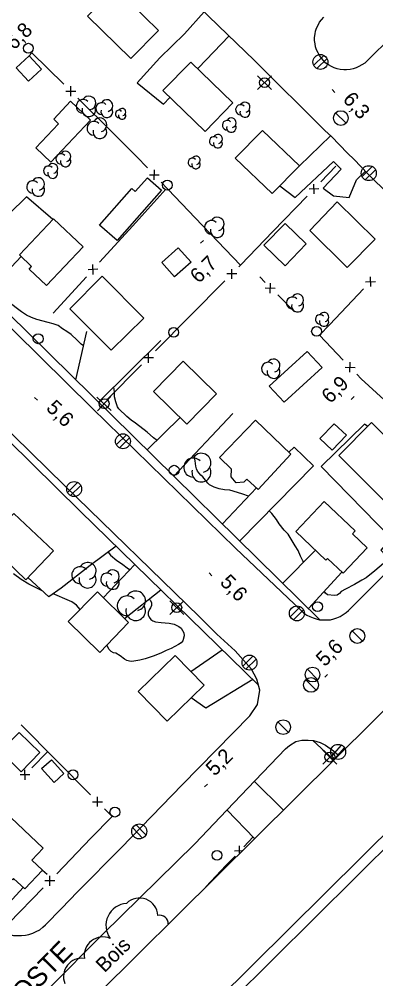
# Model space of a CAD drawing. Extents: x 381879 to 384696, y 5564785 to 5567594.
# Drawn here: x 383044.4 to 383116.8, y 5565094 to 5565288.9 of the extents above; entities that cross this region are included whole.
import ezdxf

# ---------------------------------------------------------------- set-up
doc = ezdxf.new("R2010")
doc.units = 0
for name, color, linetype in [('Niveau 19', 7, 'Continuous'), ('Niveau 2', 7, 'Continuous'), ('Niveau 21', 7, 'Continuous'), ('Niveau 22', 7, 'Continuous'), ('Niveau 3', 7, 'Continuous'), ('Niveau 31', 7, 'Continuous'), ('Niveau 36', 7, 'Continuous'), ('Niveau 37', 7, 'Continuous'), ('Niveau 44', 7, 'Continuous'), ('Niveau 60', 7, 'Continuous')]:
    doc.layers.add(name, color=color, linetype=linetype)

msp = doc.modelspace()

# ---------------------------------------------------------------- linework, layer by layer
at = {"layer": 'Niveau 19'}
for points in [[(383081.96, 5565290.37), (383077.97, 5565285.9), (383072.98, 5565281.07), (383068.4, 5565276), (383073.75, 5565271.66), (383075.04, 5565273.01)], [(383080.67, 5565278.86), (383080.81, 5565279.01), (383087.01, 5565285.48)], [(383107.65, 5565265.24), (383101.3, 5565259.1)], [(383097.34, 5565255.06), (383100.47, 5565252.68), (383108.22, 5565259.98), (383109.76, 5565258.47), (383106.1, 5565254.58), (383108.22, 5565253), (383111.43, 5565252.68), (383112.9, 5565256.27), (383114.71, 5565258.01)], [(383051.28, 5565248.2), (383045.95, 5565252.85), (383031.98, 5565239.23)], [(383037.9, 5565233.41), (383044.81, 5565240.7)], [(383055.91, 5565215.69), (383058.14, 5565225.49)], [(383060.53, 5565211.15), (383073.17, 5565223.65)], [(383070.41, 5565201.42), (383077.14, 5565207.98)], [(383075.83, 5565196.1), (383087.82, 5565208.82)], [(383115.21, 5565206.2), (383114.54, 5565206.68), (383105.71, 5565198.09), (383119.92, 5565183.49), (383117.84, 5565181.07), (383120.55, 5565178.13)], [(383089.2, 5565182.94), (383104.15, 5565198.2), (383100.23, 5565201.97), (383099.16, 5565201)], [(383092.6, 5565193.7), (383085.67, 5565186.41)], [(383064.13, 5565181.85), (383058.86, 5565177.98), (383052.96, 5565173.38), (383050.42, 5565171.59), (383046.21, 5565175.5)], [(383097.94, 5565174.34), (383104.6, 5565181.05)], [(383067.92, 5565178.15), (383061.51, 5565171.41)], [(383103.14, 5565169.23), (383109.91, 5565176.63)], [(383065.78, 5565167.21), (383073.19, 5565173)], [(383079.29, 5565156.42), (383085.65, 5565160.84)], [(383091.83, 5565154.8), (383082.31, 5565148.99), (383079.37, 5565151.09)], [(383092.14, 5565134.13), (383098.04, 5565128.31)], [(383092.21, 5565122.53), (383086.61, 5565128.31)], [(383038.56, 5565105.33), (383045.23, 5565112.57)]]:
    msp.add_lwpolyline(points, dxfattribs=at)
at = {"layer": 'Niveau 2'}
for points in [[(383057.47, 5565222.55), (383056.98, 5565222.9), (383056.22, 5565223.69), (383055, 5565224.89), (383054.13, 5565225.49), (383053.25, 5565226.01), (383052.35, 5565226.69), (383051.33, 5565227.06), (383050.29, 5565227.3), (383047.99, 5565227.92), (383046.92, 5565228.33), (383045.92, 5565228.82), (383044.92, 5565229.45), (383044.08, 5565230.11), (383041.79, 5565231.86), (383041.58, 5565232.32), (383041.24, 5565232.81), (383040.11, 5565234.66), (383039.79, 5565235.41)], [(383072.41, 5565203.37), (383071.72, 5565203.9), (383070.4, 5565205.02), (383068.06, 5565206.89), (383067.15, 5565207.48), (383066.27, 5565208.23), (383064.66, 5565209.76), (383064.42, 5565210.2), (383064.05, 5565211.22), (383063.8, 5565212.23), (383063.77, 5565213.24), (383063.61, 5565214.2)], [(383090.99, 5565192.01), (383089.84, 5565192.46), (383088.75, 5565192.8), (383087.2, 5565193.28), (383086.12, 5565193.34), (383085.01, 5565193.54), (383084, 5565193.86), (383083.08, 5565194.31), (383082.71, 5565194.71), (383081.73, 5565195.94), (383081.33, 5565196.32), (383080.65, 5565197.11), (383080.42, 5565197.59), (383080.29, 5565198.12), (383080.18, 5565199.19), (383079.86, 5565200.37)], [(383102.22, 5565178.66), (383102.02, 5565178.93), (383101.5, 5565179.87), (383101.07, 5565180.97), (383100.48, 5565181.93), (383099, 5565184.31), (383098.2, 5565185.15), (383097.23, 5565186.41), (383096.68, 5565187.29), (383095.73, 5565188.5), (383095.17, 5565189.04)], [(383062.48, 5565180.64), (383063, 5565180.08), (383064.26, 5565178.94), (383065.21, 5565178.33), (383066.62, 5565177.27), (383066.85, 5565177.03)], [(383119.48, 5565179.3), (383118.37, 5565178.34), (383116.6, 5565176.86), (383114.89, 5565175.48), (383113.99, 5565174.98), (383112.51, 5565174.1), (383110.64, 5565173.17), (383109.76, 5565172.66), (383109.42, 5565172.26), (383108.97, 5565171.96), (383108.45, 5565171.88), (383106.99, 5565171.97), (383106.6, 5565172.33), (383106.33, 5565172.72)], [(383044.84, 5565175.13), (383043.29, 5565176.24)], [(383049.2, 5565172.72), (383048.12, 5565173.3), (383046.41, 5565174.16), (383044.84, 5565175.13)], [(383056.81, 5565169.05), (383056.08, 5565169.91), (383055.14, 5565170.55), (383054.15, 5565171.01), (383051.64, 5565172.08), (383051.25, 5565172.17)], [(383070.81, 5565171.14), (383071.06, 5565170.83), (383071.28, 5565170.36), (383071.26, 5565169.85), (383071.08, 5565169.36), (383070.81, 5565168.92), (383070.63, 5565168.44), (383070.64, 5565167.93), (383070.83, 5565167.46), (383071.16, 5565166.98), (383071.58, 5565166.69), (383072.13, 5565166.53), (383073.26, 5565166.38), (383074.86, 5565166.24), (383075.92, 5565166.02), (383076.85, 5565165.58), (383077.32, 5565165.2), (383077.88, 5565164.26), (383077.89, 5565163.7), (383077.64, 5565162.66), (383077.3, 5565162.27), (383076.78, 5565161.94), (383075.28, 5565161.07), (383074.28, 5565160.69), (383073.2, 5565160.17), (383071.64, 5565159.56), (383069.99, 5565158.99), (383068.94, 5565158.73), (383067.32, 5565158.47), (383066.82, 5565158.52), (383066.3, 5565158.69), (383065.82, 5565158.95), (383064.94, 5565159.6), (383064.08, 5565160.14), (383063.59, 5565160.25), (383063.08, 5565160.5), (383062.72, 5565160.91), (383062.2, 5565161.77)]]:
    msp.add_lwpolyline(points, dxfattribs=at)
at = {"layer": 'Niveau 21'}
for points in [[(383084.8, 5565287.6), (383080.8, 5565291.5)], [(383115, 5565280.4), (383114.6, 5565280), (383114, 5565279.6), (383113.4, 5565279.3), (383112.8, 5565279), (383112.2, 5565278.8), (383111.6, 5565278.7), (383110.9, 5565278.6), (383110.3, 5565278.6), (383109.6, 5565278.7), (383109, 5565278.8), (383108.4, 5565279), (383107.8, 5565279.3), (383107.2, 5565279.6), (383106.7, 5565280), (383106.2, 5565280.5), (383105.8, 5565281), (383105.4, 5565281.5), (383105.1, 5565282.1), (383104.8, 5565282.7), (383104.6, 5565283.3), (383104.5, 5565283.9), (383104.4, 5565284.6), (383104.4, 5565285.2), (383104.5, 5565285.9), (383104.6, 5565286.5), (383104.8, 5565287.1), (383105.1, 5565287.7), (383105.4, 5565288.3), (383105.8, 5565288.8), (383106.3, 5565289.3)], [(383107.8, 5565265.1), (383106.5, 5565266.3), (383092.2, 5565280.5), (383084.8, 5565287.6)], [(383120.2, 5565285.5), (383115, 5565280.4)], [(382987.2, 5565281.06), (382989.44, 5565278.42), (383022.49, 5565246.1), (383059.26, 5565209.91), (383088.37, 5565181.5), (383101.7, 5565168.8)], [(383111.1, 5565261.7), (383107.8, 5565265.1)], [(383112.4, 5565260.4), (383111.1, 5565261.7)], [(383115.2, 5565257.5), (383112.4, 5565260.4)], [(383123.58, 5565249.24), (383119.5, 5565253.2), (383115.2, 5565257.5)], [(383114.4, 5565171.9), (383122.3, 5565179.9)], [(383111.3, 5565168.8), (383114.4, 5565171.9)], [(383101.7, 5565168.8), (383102.2, 5565168.3), (383102.8, 5565167.9), (383103.4, 5565167.6), (383104.1, 5565167.3), (383104.7, 5565167.1), (383105.4, 5565166.9), (383106.1, 5565166.9), (383106.9, 5565166.9), (383107.6, 5565166.9), (383108.3, 5565167.1), (383108.9, 5565167.3), (383109.6, 5565167.6), (383110.2, 5565168), (383110.8, 5565168.4), (383111.3, 5565168.8)], [(383056.3, 5565111.7), (383065.1, 5565120.6), (383077.5, 5565133.4), (383091.26, 5565147.46)], [(383098.5, 5565140.7), (383099.3, 5565141.4), (383100.6, 5565142.2), (383101.8, 5565142.5), (383103.1, 5565142.5), (383104.2, 5565142.4)], [(383104.2, 5565142.4), (383105.5, 5565142), (383106.6, 5565141.5), (383108.2, 5565140.3), (383109.26, 5565139.44)], [(383092.3, 5565134.3), (383098.5, 5565140.7)], [(383086.6, 5565128.3), (383092.3, 5565134.3)], [(383033.5, 5565075.2), (383050.5, 5565092.1), (383061.4, 5565103.1), (383080.1, 5565121.4), (383086.6, 5565128.3)], [(383053, 5565108.3), (383056.3, 5565111.7)], [(383049.8, 5565105), (383053, 5565108.3)], [(383039, 5565104.9), (383039.6, 5565104.4), (383040.3, 5565103.9), (383041, 5565103.5), (383041.7, 5565103.2), (383042.5, 5565103), (383043.3, 5565102.8), (383044.1, 5565102.8), (383044.9, 5565102.8), (383045.7, 5565102.9), (383046.4, 5565103), (383047.2, 5565103.3), (383047.9, 5565103.6), (383048.6, 5565104), (383049.2, 5565104.5), (383049.8, 5565105)]]:
    msp.add_lwpolyline(points, dxfattribs=at)
at = {"layer": 'Niveau 22'}
for points in [[(382989.72, 5565280.74), (382997.91, 5565272.69), (383012.71, 5565258.19), (383105.48, 5565166.92), (383105.5, 5565166.9)], [(382963, 5565271.7), (382966.05, 5565274.15), (382968.58, 5565274.75), (382971.52, 5565274.09), (382973.8, 5565272.5), (382994.02, 5565252.72), (383022.46, 5565224.72), (383053.73, 5565194.11), (383080.99, 5565167.59), (383084.55, 5565163.99)], [(383092.98, 5565153.68), (383056.83, 5565188.98), (383017.75, 5565227.43), (382988.78, 5565255.96), (382969.58, 5565274.53)], [(383091.26, 5565147.46), (383092.8, 5565149.76), (383093.26, 5565152.65), (383092.65, 5565154.9), (383091.62, 5565156.9), (383088.27, 5565160.6), (383084.55, 5565163.99)], [(383104.06, 5565142.41), (383108.28, 5565138.47)]]:
    msp.add_lwpolyline(points, dxfattribs=at)
at = {"layer": 'Niveau 3'}
for p, q in [((383107.97, 5565274.6), (383108.52, 5565274.03)), ((383081.25, 5565243.4), (383081.82, 5565243.97)), ((383047.55, 5565212.1), (383048.12, 5565211.53)), ((383111.83, 5565211.69), (383112.4, 5565212.26)), ((383082.99, 5565176.44), (383083.56, 5565175.88)), ((383106.45, 5565155.25), (383107.02, 5565155.82)), ((383082.06, 5565132.99), (383082.63, 5565133.56))]:
    msp.add_line(p, q, dxfattribs=at)
at = {"layer": 'Niveau 31'}
for points in [[(383072.7, 5565286.6), (383067.1, 5565280.9), (383058.3, 5565289.5), (383064, 5565295.2)], [(383043.82, 5565278.99), (383046.43, 5565281.44), (383048.96, 5565278.74), (383046.35, 5565276.29)], [(383087.8, 5565271.9), (383082.2, 5565266.1), (383073.6, 5565274.4), (383079.3, 5565280.2)], [(383058.93, 5565268.37), (383050.85, 5565259.85), (383047.78, 5565262.76), (383052.44, 5565267.67), (383051.45, 5565268.61), (383054.88, 5565272.22)], [(383101.3, 5565259.1), (383095.8, 5565253.5), (383088.3, 5565260.7), (383093.8, 5565266.3)], [(383073.32, 5565254.18), (383064.29, 5565243.94), (383060.71, 5565247.09), (383067.28, 5565254.54), (383067.99, 5565253.92), (383070.45, 5565256.71)], [(383116.7, 5565244.2), (383111, 5565238.5), (383103.4, 5565246), (383109, 5565251.8)], [(383057.4, 5565242.67), (383049.96, 5565234.83), (383046.46, 5565238.15), (383046.95, 5565238.67), (383044.48, 5565241.02), (383051.41, 5565248.34)], [(383094.1, 5565243), (383098.4, 5565247.4), (383102.7, 5565243.3), (383098.4, 5565238.8)], [(383073.36, 5565239.5), (383076.68, 5565242.49), (383079.31, 5565239.56), (383075.99, 5565236.57)], [(383061.3, 5565236.7), (383054.7, 5565230.1), (383063.1, 5565221.7), (383069.7, 5565228.2)], [(383105.9, 5565218.2), (383102.9, 5565221.4), (383095.2, 5565214.4), (383098.2, 5565211.1)], [(383077.74, 5565219.43), (383084.5, 5565212.82), (383078.48, 5565206.67), (383071.72, 5565213.28)], [(383092.42, 5565207.48), (383099.6, 5565200.58), (383092.95, 5565193.38), (383090.64, 5565195.51), (383090.03, 5565194.89), (383088.46, 5565194.74), (383087.48, 5565195.93), (383087.54, 5565197.53), (383085.06, 5565199.9)], [(383105.48, 5565203.74), (383108.34, 5565206.76), (383110.84, 5565204.4), (383107.98, 5565201.38)], [(383118.46, 5565191.19), (383109.32, 5565200.27), (383115.97, 5565206.97), (383120.81, 5565202.15), (383121.43, 5565202.78), (383123.9, 5565200.32), (383123.36, 5565199.77), (383125.19, 5565197.95)], [(383106.7, 5565179.07), (383100.58, 5565184.83), (383106.33, 5565190.92), (383112.64, 5565184.98), (383112.07, 5565184.37), (383115.05, 5565181.56), (383110.17, 5565176.38), (383106.99, 5565179.38)], [(383043.37, 5565188.55), (383051.38, 5565180.93), (383045.79, 5565175.06), (383037.78, 5565182.68)], [(383060.8, 5565160.3), (383066.6, 5565166.4), (383060.3, 5565172.6), (383054.4, 5565166.6)], [(383074.48, 5565146.31), (383068.59, 5565152.35), (383076.1, 5565159.69), (383081.99, 5565153.65)], [(383040.62, 5565140.19), (383044.4, 5565144.06), (383048.61, 5565139.95), (383044.83, 5565136.08)], [(383051.5, 5565133.92), (383048.98, 5565136.74), (383050.98, 5565138.52), (383053.5, 5565135.7)], [(383043.08, 5565114.14), (383035.28, 5565121.46), (383041.42, 5565127.98), (383049.3, 5565120.58), (383047.01, 5565118.13), (383049.16, 5565116.11), (383045.55, 5565112.27), (383043.29, 5565114.38)]]:
    msp.add_lwpolyline(points, close=True, dxfattribs=at)
at = {"layer": 'Niveau 36'}
for p, q in [((383106.26, 5565281.55), (383104.2, 5565279.51)), ((383104.86, 5565278.87), (383106.92, 5565280.91)), ((383095.65, 5565277.43), (383092.83, 5565274.61)), ((383095.65, 5565274.61), (383092.83, 5565277.43)), ((383110.79, 5565267.76), (383108.67, 5565269.88)), ((383116.09, 5565258.97), (383114.03, 5565256.93)), ((383114.69, 5565256.29), (383116.75, 5565258.33)), ((383060.22, 5565212.17), (383063.13, 5565209.45)), ((383060.32, 5565209.36), (383063.04, 5565212.27)), ((383066.19, 5565204.52), (383064.13, 5565202.48)), ((383064.79, 5565201.84), (383066.85, 5565203.88)), ((383056.28, 5565194.83), (383054.22, 5565192.79)), ((383054.88, 5565192.15), (383056.94, 5565194.19)), ((383077.84, 5565170.81), (383075.02, 5565167.99)), ((383077.84, 5565167.99), (383075.02, 5565170.81)), ((383101.49, 5565169.58), (383099.43, 5565167.54)), ((383100.09, 5565166.9), (383102.15, 5565168.94)), ((383114.13, 5565162.57), (383112.01, 5565164.69)), ((383091.87, 5565159.57), (383089.81, 5565157.53)), ((383090.47, 5565156.89), (383092.53, 5565158.93)), ((383105.04, 5565154.75), (383102.92, 5565156.87)), ((383104.74, 5565152.64), (383102.62, 5565154.76)), ((383099.08, 5565144.06), (383096.96, 5565146.18)), ((383109.78, 5565141.49), (383107.86, 5565139.32)), ((383106.07, 5565137.64), (383108.91, 5565140.44)), ((383108.89, 5565137.62), (383106.09, 5565140.46)), ((383108.56, 5565138.73), (383110.48, 5565140.9)), ((383067.47, 5565124.71), (383069.45, 5565122.59)), ((383070.11, 5565123.23), (383068.13, 5565125.35))]:
    msp.add_line(p, q, dxfattribs=at)
for centre, radius in [((383046.29, 5565283), 1), ((383105.57, 5565280.21), 1.52), ((383094.23, 5565276.02), 1), ((383109.72, 5565268.82), 1.5), ((383115.4, 5565257.63), 1.52), ((383074.49, 5565255.2), 1), ((383048.29, 5565224), 1), ((383075.79, 5565225.3), 1), ((383104.79, 5565225.5), 1), ((383065.5, 5565203.18), 1.52), ((383075.89, 5565197.3), 1), ((383055.59, 5565193.49), 1.52), ((383076.42, 5565169.4), 1), ((383104.99, 5565169.6), 1), ((383100.8, 5565168.24), 1.52), ((383113.06, 5565163.63), 1.5), ((383091.18, 5565158.23), 1.52), ((383103.97, 5565155.81), 1.5), ((383103.67, 5565153.7), 1.5), ((383098.01, 5565145.12), 1.5), ((383109.18, 5565140.11), 1.52), ((383107.49, 5565139.05), 1), ((383055.36, 5565135.45), 1), ((383063.86, 5565127.88), 1), ((383084.59, 5565119.1), 1)]:
    msp.add_circle(centre, radius, dxfattribs=at)
for centre, major_axis, ratio in [((383061.69, 5565210.81), (-0.048, -0.999), 0.999982), ((383068.79, 5565123.96), (-0.01, -1.52), 0.999983)]:
    msp.add_ellipse(centre, major_axis=major_axis, ratio=ratio, dxfattribs=at)
at = {"layer": 'Niveau 37'}
for p, q in [((383053.91, 5565274.27), (383055.91, 5565274.28)), ((383054.92, 5565273.27), (383054.91, 5565275.28)), ((383071.83, 5565256.28), (383071.88, 5565258.28)), ((383070.86, 5565257.31), (383072.86, 5565257.26)), ((383105.28, 5565254.43), (383103.27, 5565254.39)), ((383104.29, 5565253.41), (383104.26, 5565255.41)), ((383059.47, 5565237.07), (383059.37, 5565239.07)), ((383060.42, 5565238.12), (383058.42, 5565238.02)), ((383088.59, 5565237.17), (383086.59, 5565237.16)), ((383087.59, 5565236.16), (383087.58, 5565238.16)), ((383115.7, 5565236.59), (383115.75, 5565234.59)), ((383095.36, 5565233.29), (383095.41, 5565235.3)), ((383114.72, 5565235.56), (383116.73, 5565235.62)), ((383094.38, 5565234.32), (383096.38, 5565234.27)), ((383070.69, 5565219.13), (383070.68, 5565221.13)), ((383071.68, 5565220.13), (383069.68, 5565220.12)), ((383111.58, 5565217.22), (383111.62, 5565219.22)), ((383110.6, 5565218.24), (383112.6, 5565218.2)), ((383046.61, 5565135.45), (383044.61, 5565135.42)), ((383045.62, 5565134.43), (383045.6, 5565136.44)), ((383059.33, 5565129.99), (383061.33, 5565129.99)), ((383060.33, 5565128.99), (383060.33, 5565130.99)), ((383089.68, 5565120.02), (383088.15, 5565119.97)), ((383089.17, 5565119.51), (383089.13, 5565121)), ((383051.66, 5565113.95), (383049.66, 5565113.92)), ((383050.67, 5565112.93), (383050.64, 5565114.93))]:
    msp.add_line(p, q, dxfattribs=at)
for points in [[(383046.43, 5565281.44), (383047.01, 5565282.1), (383053.49, 5565275.68)], [(383056.33, 5565272.87), (383063.44, 5565265.83)], [(383063.44, 5565265.83), (383068.27, 5565261.05), (383070.48, 5565258.73)], [(383105.66, 5565255.85), (383108.72, 5565259.02)], [(383067.48, 5565246.96), (383074.2, 5565254.37)], [(383073.24, 5565255.83), (383074.41, 5565254.6), (383074.67, 5565254.33), (383080.13, 5565248.59)], [(383095.95, 5565245.77), (383102.89, 5565252.97)], [(383080.13, 5565248.59), (383089.34, 5565238.93)], [(383060.76, 5565239.55), (383067.48, 5565246.96)], [(383089, 5565238.58), (383089.45, 5565239.04), (383095.95, 5565245.77)], [(383051.36, 5565229.18), (383058.08, 5565236.59)], [(383093.27, 5565236.57), (383094.39, 5565235.45)], [(383079.14, 5565228.65), (383086.18, 5565235.74)], [(383096.94, 5565232.9), (383100.34, 5565229.5)], [(383114.35, 5565234.14), (383107.46, 5565226.89)], [(383072.09, 5565221.55), (383079.14, 5565228.65)], [(383107.46, 5565226.89), (383105.38, 5565224.7), (383110.21, 5565219.66)], [(383062.23, 5565211.61), (383069.27, 5565218.71)], [(383112.98, 5565216.78), (383113.88, 5565215.84), (383118.51, 5565211.63)], [(383044.8, 5565145.57), (383051.86, 5565138.49)], [(383047.01, 5565136.86), (383050.21, 5565140.14)], [(383051.86, 5565138.49), (383058.92, 5565131.41)], [(383061.74, 5565128.57), (383063.31, 5565127)], [(383059, 5565122.55), (383063.31, 5565127)], [(383052.05, 5565115.37), (383059, 5565122.55)], [(383090, 5565120.8), (383091.92, 5565122.83)], [(383082.34, 5565112.73), (383086.47, 5565117.09), (383088.25, 5565118.96)], [(383049.16, 5565116.11), (383050.09, 5565115.3)], [(383042.31, 5565105.31), (383049.27, 5565112.49)]]:
    msp.add_lwpolyline(points, dxfattribs=at)
at = {"layer": 'Niveau 44'}
for centre, radius, start, end in [((383057.38, 5565271.2), 1.39, 44.1153, 269.8039), ((383058.57, 5565271.89), 1.39, 282.2692, 149.7262), ((383061.19, 5565270.75), 1.2, 44.1153, 269.8039), ((383062.22, 5565271.35), 1.2, 282.2692, 149.7262), ((383089.38, 5565270.52), 1.02, 44.1153, 269.8039), ((383090.26, 5565271.03), 1.02, 282.2692, 149.7262), ((383058.57, 5565270.5), 1.39, 166.9368, 29.6212), ((383062.22, 5565270.15), 1.2, 166.9368, 29.6212), ((383064.7, 5565269.67), 0.741, 44.1153, 269.8039), ((383065.33, 5565269.3), 0.741, 166.9368, 29.6212), ((383065.33, 5565270.04), 0.741, 282.2692, 149.7262), ((383090.26, 5565270.01), 1.02, 166.9368, 29.6212), ((383059.6, 5565266.74), 1.4, 44.1153, 269.8039), ((383060.81, 5565267.44), 1.4, 282.2692, 149.7262), ((383086.66, 5565267.38), 0.969, 44.1153, 269.8039), ((383087.5, 5565267.87), 0.969, 282.2692, 149.7262), ((383060.81, 5565266.04), 1.4, 166.9368, 29.6212), ((383087.5, 5565266.9), 0.969, 166.9368, 29.6212), ((383083.98, 5565264.12), 0.915, 44.1153, 269.8039), ((383084.76, 5565263.66), 0.915, 166.9368, 29.6212), ((383084.76, 5565264.58), 0.915, 282.2692, 149.7262), ((383053.85, 5565261.03), 1.06, 282.2692, 149.7262), ((383052.94, 5565260.5), 1.06, 44.1153, 269.8039), ((383053.85, 5565259.98), 1.06, 166.9368, 29.6212), ((383079.58, 5565259.82), 0.862, 44.1153, 269.8039), ((383080.32, 5565260.25), 0.862, 282.2692, 149.7262), ((383050.38, 5565258.08), 1.01, 44.1153, 269.8039), ((383051.24, 5565257.58), 1.01, 166.9368, 29.6212), ((383051.24, 5565258.59), 1.01, 282.2692, 149.7262), ((383080.32, 5565259.39), 0.862, 166.9368, 29.6212), ((383047.23, 5565254.81), 1.26, 44.1153, 269.8039), ((383048.31, 5565255.44), 1.26, 282.2692, 149.7262), ((383048.31, 5565254.18), 1.26, 166.9368, 29.6212), ((383084.63, 5565247.33), 1.38, 282.2692, 149.7262), ((383083.45, 5565246.64), 1.38, 44.1153, 269.8039), ((383084.63, 5565245.95), 1.38, 166.9368, 29.6212), ((383100.93, 5565231.88), 1.22, 282.2692, 149.7262), ((383099.88, 5565231.27), 1.22, 44.1153, 269.8039), ((383100.93, 5565230.66), 1.22, 166.9368, 29.6212), ((383105.49, 5565227.94), 0.949, 44.1153, 269.8039), ((383106.31, 5565228.41), 0.949, 282.2692, 149.7262), ((383106.31, 5565227.47), 0.949, 166.9368, 29.6212), ((383094.93, 5565217.92), 1.31, 44.1153, 269.8039), ((383096.06, 5565218.57), 1.31, 282.2692, 149.7262), ((383096.06, 5565217.26), 1.31, 166.9368, 29.6212), ((383079.77, 5565197.84), 1.93, 44.1153, 269.8039), ((383081.43, 5565198.81), 1.93, 282.2692, 149.7262), ((383081.43, 5565196.87), 1.93, 166.9368, 29.6212), ((383058.31, 5565176.84), 1.73, 282.2692, 149.7262), ((383056.83, 5565175.97), 1.73, 44.1153, 269.8039), ((383062.29, 5565175.1), 1.32, 44.1153, 269.8039), ((383063.43, 5565175.76), 1.32, 282.2692, 149.7262), ((383058.31, 5565175.11), 1.73, 166.9368, 29.6212), ((383063.43, 5565174.43), 1.32, 166.9368, 29.6212), ((383068.07, 5565170.78), 2, 282.2692, 149.7262), ((383066.34, 5565169.78), 2, 44.1153, 269.8039), ((383068.07, 5565168.78), 2, 166.9368, 29.6212), ((383066.54, 5565104.85), 4.5, 94.1181, 215.8833), ((383072.93, 5565105.15), 1.77, 0.3344, 102.6379)]:
    msp.add_arc(centre, radius, start, end, dxfattribs=at)
for centre, major_axis, ratio, start_param, end_param in [((383068.85, 5565106.72), (-3.55, 1.06), 0.999672, 3.471795, 5.791023), ((383061.41, 5565098.73), (-1.4, -3.52), 0.999996, 3.115961, 5.244598), ((383057.14, 5565094.48), (-2.87, -2.36), 0.998027, 3.882425, 5.97705)]:
    msp.add_ellipse(centre, major_axis=major_axis, ratio=ratio, start_param=start_param, end_param=end_param, dxfattribs=at)
at = {"layer": 'Niveau 60'}
msp.add_lwpolyline([(382780.54, 5564785.16), (381879.11, 5565693.82), (383794.51, 5567593.97), (384695.95, 5566685.3), (382780.55, 5564785.15)], dxfattribs=at)
for points in [[(381881.93, 5565693.86), (383794.53, 5567591.15), (384693.12, 5566685.31), (382780.52, 5564788.02)], [(383653.8, 5566971.92), (383426.67, 5567200.87), (383197.47, 5566973.49), (381907.4, 5565693.71), (382780.65, 5564813.45), (384299.92, 5566320.61)]]:
    msp.add_lwpolyline(points, close=True, dxfattribs=at)

# ---------------------------------------------------------------- texts
at = {"layer": 'Niveau 21'}
msp.add_text('RUE DU VIEUX POSTE', height=4, rotation=45.3685, dxfattribs=at).set_placement((383015.07, 5565058.23))
at = {"layer": 'Niveau 3'}
for s, rotation, p in [('6,8', 44.7717, (383043.41, 5565282.49)), ('6,3  ', 311.5536, (383109.96, 5565272.52)), ('6,7', 44.7717, (383080.89, 5565235.1)), ('6,9', 44.7717, (383107.58, 5565210.7)), ('5,6  ', 315.5199, (383049.73, 5565209.75)), ('5,6  ', 314.0119, (383085.02, 5565174.4)), ('5,6  ', 44.7717, (383106.45, 5565157.27)), ('5,2  ', 44.7717, (383084.1, 5565135.03))]:
    msp.add_text(s, height=3, rotation=rotation, dxfattribs=at).set_placement(p)
at = {"layer": 'Niveau 44'}
msp.add_text('Bois', height=3, rotation=44.7707, dxfattribs=at).set_placement((383061.77, 5565095.13))

doc.saveas('drawing.dxf')
